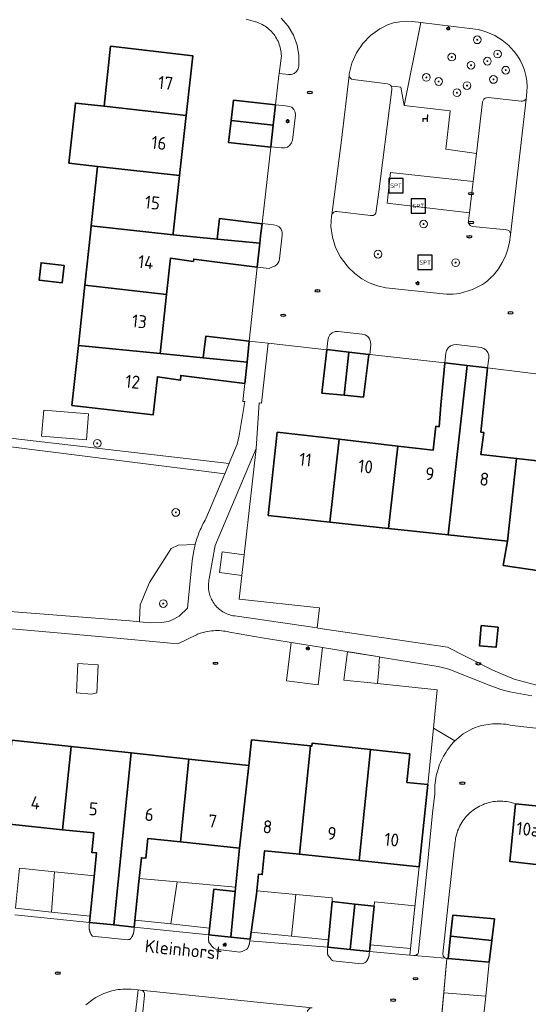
# Model space of a CAD drawing. Header units: metres. Extents: x 152610 to 160096, y 456114 to 462495.
# Tile 428 of 656: x 157366 to 157419, y 460548 to 460651. Entities that reach past the tile are written whole.
import ezdxf
from ezdxf.enums import TextEntityAlignment as Align

# ---------------------------------------------------------------- set-up
doc = ezdxf.new("R2010")
doc.units = ezdxf.units.M
doc.header["$LTSCALE"] = 0.5
doc.layers.get('0').update_dxf_attribs({"linetype": 'CONTINUOUS'})
for name, color, linetype, lineweight in [('B-PV-GR-BEPLANTING_CULTUUR_BODEMBEDEKKER-GV', 251, 'CONTINUOUS', 18), ('B-PV-GR-BEPLANTING_CULTUUR_BOSPLANTSOEN-GV', 251, 'CONTINUOUS', 18), ('B-PV-GR-BEPLANTING_CULTUUR_HEESTERS-GV', 251, 'CONTINUOUS', 18), ('B-PV-GR-BEPLANTING_CULTUUR_ROOS-GV', 251, 'CONTINUOUS', 18), ('B-PV-GR-BOOM-S', 251, 'CONTINUOUS', 25), ('B-PV-GR-HAAG-GV', 251, 'CONTINUOUS', 13), ('B-PV-IE-MEUBILAIR-S', 251, 'CONTINUOUS', 25), ('B-PV-IE-MEUBILAIR_WEGMEUBILAIR-S', 251, 'CONTINUOUS', 25), ('B-PV-OG-BEBOUWING-GV', 6, 'CONTINUOUS', 35), ('B-PV-OG-BEBOUWING-T18', 1, 'CONTINUOUS', 18), ('B-PV-OG-BEBOUWING_OVERBOUWING-GV', 251, 'CONTINUOUS', 18), ('B-PV-OG-BEBOUWING_SCHUUR-GV', 251, 'CONTINUOUS', 18), ('B-PV-OG-TERREIN_BEGROEID-GV', 251, 'CONTINUOUS', 18), ('B-PV-OG-TOPOGRAFIE-T18', 1, 'CONTINUOUS', 18), ('B-PV-VH-GESLOTENVERHARDING_KUNSTSTOF-GV', 251, 'CONTINUOUS', 18), ('B-PV-VH-ONVERHARD_ZAND-GV', 251, 'CONTINUOUS', 18), ('B-PV-VH-OPENVERHARDING_BETONSTRAATSTEEN-GV', 251, 'CONTINUOUS', 18), ('B-PV-VH-OPENVERHARDING_TEGEL-GV', 251, 'CONTINUOUS', 18)]:
    doc.layers.add(name, color=color, linetype=linetype, lineweight=lineweight)
doc.styles.add('NLCS-ISO', font='NLCS-ISO.ttf')
doc.styles.add('NLCS-ISO-M750-T18', font='NLCS-ISO.ttf', dxfattribs={"height": 1.35})

# ---------------------------------------------------------------- blocks, each defined once
blk = doc.blocks.new('SIE-MEUBILAIR_PAAL_LICHTMAST-SO')
for points in [[(-0.62, 0), (-1, 0)], [(-0.71, 0.71), (-0.44, 0.44)], [(0, 1), (0, 0.62)], [(0.44, 0.44), (0.71, 0.71)], [(1, 0), (0.62, 0)], [(-0.71, -0.71), (-0.44, -0.44)], [(0, -0.62), (0, -1)], [(0.44, -0.44), (0.71, -0.71)]]:
    blk.add_lwpolyline(points)
blk.add_circle((0, 0), 0.5)
blk = doc.blocks.new('SIE-MEUBILAIR_PUT_RIOOLPUT-SO')
blk.add_ellipse((0, 0), major_axis=(1.25, 0), ratio=0.54)
at = {"style": 'NLCS-ISO'}
blk.add_text('ri', height=0.75, dxfattribs=at).set_placement((-0.04, 0.07), align=Align.MIDDLE_CENTER)
blk = doc.blocks.new('SIE-WEG_SPEELTOESTEL-SO')
at = {"flags": 128}
blk.add_lwpolyline([(-3.75, -3.75), (3.75, -3.75), (3.75, 3.75), (-3.75, 3.75)], close=True, dxfattribs=at)
at = {"style": 'NLCS-ISO'}
blk.add_text('SPT', height=2.25, dxfattribs=at).set_placement((0, 0), align=Align.MIDDLE_CENTER)
blk = doc.blocks.new('SIE-WEG_ZITBANK-SO')
at = {"color": 0, "linetype": 'ByBlock', "lineweight": 18}
blk.add_lwpolyline([(-0.91, -1.63), (-0.91, -0.2), (1.09, -0.2), (1.09, -1.63), (1.29, -1.63), (1.29, -0.21), (1.54, 1.78), (1.33, 1.78), (1.11, 0), (-1.11, 0), (-1.11, -1.63)], close=True, dxfattribs=at)
blk = doc.blocks.new('SGR-BOOM_GBKN-SO')
at = {"linetype": 'ByBlock', "lineweight": 18}
h = blk.add_hatch(color=0, dxfattribs=at)
h.dxf.hatch_style = 1
edge = h.paths.add_edge_path()
edge.add_arc((0, 0), 0.25, 0, 360)
at = {"color": 0, "linetype": 'ByBlock', "lineweight": 18}
for radius in [2, 0.25]:
    blk.add_circle((0, 0), radius, dxfattribs=at)
at = {"color": 0, "linetype": 'ByBlock', "lineweight": 18, "style": 'NLCS-ISO'}
blk.add_attdef('SOORT', (2.5, 0), '', height=1.5, dxfattribs=at)

msp = doc.modelspace()

# ---------------------------------------------------------------- linework, layer by layer
at = {"layer": 'B-PV-GR-BEPLANTING_CULTUUR_BODEMBEDEKKER-GV', "flags": 128}
for points in [[(157393.312, 460641.704), (157392.275, 460641.791), (157392.037, 460639.681), (157391.781, 460637.417), (157392.898, 460637.31), (157393.211, 460637.313), (157393.509, 460637.409), (157393.765, 460637.59), (157393.956, 460637.839), (157394.063, 460638.133), (157394.35, 460640.72), (157394.32, 460641.036), (157394.194, 460641.327), (157393.982, 460641.564), (157393.73, 460641.622)], [(157392.065, 460629.321), (157390.882, 460629.449), (157390.877, 460629.402), (157390.767, 460628.429), (157390.653, 460627.416), (157390.37, 460624.906), (157391.601, 460624.779), (157391.901, 460624.892), (157392.194, 460625.006), (157392.44, 460625.203), (157392.614, 460625.466), (157392.7, 460625.769), (157392.984, 460628.245), (157392.968, 460628.561), (157392.851, 460628.855), (157392.646, 460629.095), (157392.374, 460629.256)], [(157401.313, 460617.94), (157398.801, 460618.226), (157398.483, 460618.203), (157398.188, 460618.08), (157397.947, 460617.871), (157397.784, 460617.598), (157397.714, 460617.286), (157397.614, 460616.322), (157399.916, 460616.063), (157401.986, 460615.831), (157402.089, 460615.813), (157402.187, 460616.835), (157402.172, 460617.145), (157402.063, 460617.437), (157401.87, 460617.681), (157401.612, 460617.854)], [(157413.67, 460616.552), (157411.109, 460616.851), (157410.794, 460616.83), (157410.5, 460616.714), (157410.254, 460616.515), (157410.081, 460616.251), (157409.997, 460615.946), (157409.896, 460614.946), (157412.217, 460614.684), (157414.351, 460614.444), (157414.471, 460615.422), (157414.492, 460615.731), (157414.39, 460616.02), (157414.207, 460616.268), (157413.96, 460616.45)], [(157373.209, 460555.296), (157376.915, 460554.907), (157376.977, 460554.92), (157377.083, 460554.952), (157377.122, 460554.965), (157377.154, 460554.982), (157377.172, 460555.002), (157377.19, 460555.022), (157377.207, 460555.042), (157377.223, 460555.063), (157377.24, 460555.084), (157377.256, 460555.105), (157377.271, 460555.126), (157377.287, 460555.148), (157377.302, 460555.17), (157377.316, 460555.192), (157377.33, 460555.214), (157377.344, 460555.237), (157377.357, 460555.26), (157377.37, 460555.283), (157377.383, 460555.306), (157377.395, 460555.33), (157377.406, 460555.354), (157377.418, 460555.378), (157377.428, 460555.402), (157377.439, 460555.426), (157377.449, 460555.451), (157377.458, 460555.475), (157377.467, 460555.5), (157377.476, 460555.525), (157377.484, 460555.551), (157377.492, 460555.576), (157377.499, 460555.601), (157377.506, 460555.627), (157377.513, 460555.652), (157377.519, 460555.678), (157377.525, 460555.704), (157377.53, 460555.73), (157377.534, 460555.756), (157377.538, 460555.782), (157377.542, 460555.809), (157377.545, 460555.835), (157377.548, 460555.861), (157377.551, 460555.888), (157377.553, 460555.914), (157377.554, 460555.941), (157377.555, 460555.967), (157377.58, 460556.228), (157375.435, 460556.451), (157372.926, 460556.712), (157372.892, 460556.439), (157372.889, 460556.413), (157372.886, 460556.387), (157372.884, 460556.361), (157372.882, 460556.334), (157372.88, 460556.308), (157372.879, 460556.282), (157372.879, 460556.255), (157372.879, 460556.229), (157372.879, 460556.203), (157372.88, 460556.177), (157372.881, 460556.15), (157372.883, 460556.124), (157372.885, 460556.098), (157372.888, 460556.072), (157372.891, 460556.045), (157372.894, 460556.019), (157372.898, 460555.993), (157372.903, 460555.967), (157372.908, 460555.942), (157372.913, 460555.916), (157372.919, 460555.89), (157372.925, 460555.865), (157372.932, 460555.839), (157372.939, 460555.814), (157372.947, 460555.789), (157372.955, 460555.764), (157372.964, 460555.739), (157372.972, 460555.714), (157372.982, 460555.689), (157372.992, 460555.665), (157373.002, 460555.641), (157373.012, 460555.617), (157373.023, 460555.593), (157373.035, 460555.569), (157373.047, 460555.545), (157373.059, 460555.522), (157373.072, 460555.499), (157373.085, 460555.476), (157373.098, 460555.454), (157373.112, 460555.431), (157373.126, 460555.409), (157373.141, 460555.387), (157373.156, 460555.366), (157373.171, 460555.345), (157373.187, 460555.323)], [(157385.347, 460554.639), (157385.443, 460554.519), (157385.668, 460554.213), (157385.855, 460554.028), (157386.075, 460553.92), (157388.57, 460553.625), (157388.677, 460553.641), (157388.808, 460553.681), (157389.099, 460553.824), (157389.292, 460553.917), (157389.307, 460553.938), (157389.323, 460553.959), (157389.337, 460553.981), (157389.352, 460554.003), (157389.366, 460554.025), (157389.38, 460554.047), (157389.393, 460554.069), (157389.406, 460554.092), (157389.419, 460554.115), (157389.431, 460554.139), (157389.442, 460554.162), (157389.454, 460554.186), (157389.465, 460554.209), (157389.475, 460554.233), (157389.485, 460554.258), (157389.495, 460554.282), (157389.504, 460554.306), (157389.513, 460554.331), (157389.521, 460554.356), (157389.529, 460554.381), (157389.536, 460554.406), (157389.543, 460554.431), (157389.55, 460554.457), (157389.556, 460554.482), (157389.562, 460554.508), (157389.567, 460554.534), (157389.572, 460554.559), (157389.576, 460554.585), (157389.58, 460554.611), (157389.604, 460554.793), (157389.629, 460554.975), (157387.637, 460555.183), (157385.341, 460555.422), (157385.316, 460555.132), (157385.314, 460555.106), (157385.312, 460555.08), (157385.31, 460555.054), (157385.309, 460555.028), (157385.308, 460555.002), (157385.308, 460554.975), (157385.308, 460554.949), (157385.309, 460554.923), (157385.31, 460554.897), (157385.312, 460554.871), (157385.314, 460554.845), (157385.316, 460554.819), (157385.319, 460554.793), (157385.323, 460554.767), (157385.327, 460554.741), (157385.331, 460554.716), (157385.336, 460554.69), (157385.341, 460554.664)], [(157397.746, 460553.266), (157397.952, 460553.012), (157398.108, 460552.832), (157398.208, 460552.742), (157398.296, 460552.711), (157401.239, 460552.392), (157401.391, 460552.436), (157401.619, 460552.551), (157401.741, 460552.66), (157401.757, 460552.681), (157401.772, 460552.702), (157401.787, 460552.723), (157401.801, 460552.745), (157401.816, 460552.767), (157401.829, 460552.789), (157401.843, 460552.811), (157401.856, 460552.834), (157401.869, 460552.856), (157401.881, 460552.879), (157401.893, 460552.902), (157401.904, 460552.926), (157401.915, 460552.949), (157401.926, 460552.973), (157401.936, 460552.997), (157401.946, 460553.021), (157401.955, 460553.045), (157401.964, 460553.07), (157401.972, 460553.094), (157401.981, 460553.119), (157401.988, 460553.144), (157401.995, 460553.169), (157402.002, 460553.194), (157402.008, 460553.219), (157402.014, 460553.244), (157402.02, 460553.27), (157402.025, 460553.295), (157402.029, 460553.321), (157402.033, 460553.347), (157402.037, 460553.372), (157402.04, 460553.398), (157402.043, 460553.424), (157402.069, 460553.683), (157400.055, 460553.892), (157397.716, 460554.136), (157397.698, 460553.933), (157397.694, 460553.907), (157397.691, 460553.882), (157397.688, 460553.856), (157397.685, 460553.83), (157397.683, 460553.804), (157397.682, 460553.778), (157397.681, 460553.752), (157397.68, 460553.726), (157397.68, 460553.7), (157397.681, 460553.648), (157397.682, 460553.622), (157397.684, 460553.597), (157397.686, 460553.571), (157397.688, 460553.545), (157397.691, 460553.519), (157397.695, 460553.493), (157397.699, 460553.468), (157397.703, 460553.442), (157397.708, 460553.416), (157397.713, 460553.391), (157397.719, 460553.366), (157397.725, 460553.341), (157397.731, 460553.315), (157397.738, 460553.29)]]:
    msp.add_lwpolyline(points, close=True, dxfattribs=at)
at = {"layer": 'B-PV-GR-BEPLANTING_CULTUUR_BOSPLANTSOEN-GV', "flags": 128}
for points in [[(157360.989, 460609.642), (157350.436, 460610.872), (157349.864, 460609.506), (157349.276, 460608.146), (157387.001, 460603.412), (157387.444, 460604.467), (157360.753, 460607.555)], [(157388.481, 460590.347), (157390.265, 460606.026), (157385.993, 460595.947), (157385.382, 460592.474), (157385.348, 460592.319), (157385.323, 460592.162), (157385.305, 460592.004), (157385.295, 460591.845), (157385.294, 460591.686), (157385.3, 460591.528), (157385.314, 460591.369), (157385.337, 460591.212), (157385.367, 460591.056), (157385.405, 460590.902), (157385.45, 460590.749), (157385.503, 460590.6), (157385.564, 460590.453), (157385.632, 460590.309), (157385.707, 460590.169), (157385.789, 460590.033), (157385.878, 460589.902), (157385.973, 460589.774), (157386.075, 460589.652), (157386.183, 460589.535), (157386.296, 460589.424), (157386.415, 460589.319), (157386.539, 460589.219), (157386.668, 460589.126), (157386.801, 460589.04), (157386.939, 460588.96), (157387.08, 460588.888), (157387.225, 460588.823), (157387.373, 460588.764), (157387.524, 460588.714), (157387.677, 460588.671), (157387.832, 460588.636), (157387.988, 460588.609), (157388.031, 460588.603), (157396.607, 460587.354), (157396.862, 460589.441)], [(157383.913, 460596.037), (157382.149, 460595.985), (157381.433, 460595.619), (157379.164, 460592.093), (157378.192, 460589.756), (157378.126, 460588.162), (157378.119, 460588.002), (157379.235, 460587.897), (157380.416, 460587.918), (157381.126, 460588.016), (157381.711, 460588.261), (157382.251, 460588.593), (157383.123, 460589.421), (157383.612, 460594.338), (157383.728, 460595.194)]]:
    msp.add_lwpolyline(points, close=True, dxfattribs=at)
msp.add_lwpolyline([(157418.942, 460580.299), (157416.684, 460580.714), (157415.731, 460580.952), (157414.514, 460581.391), (157410.306, 460583.065), (157409.193, 460583.339), (157403.167, 460584.33), (157403.118, 460584.338), (157403.019, 460583.378), (157403.076, 460583.372), (157402.885, 460581.582), (157409.107, 460580.917), (157408.715, 460576.927), (157410.933, 460575.603), (157411.823, 460576.334), (157412.832, 460576.889), (157412.863, 460576.902), (157413.076, 460576.985), (157413.292, 460577.061), (157413.511, 460577.129), (157413.732, 460577.19), (157413.955, 460577.243), (157414.18, 460577.288), (157414.406, 460577.325), (157414.633, 460577.354), (157414.862, 460577.375), (157415.09, 460577.389), (157415.319, 460577.394), (157415.549, 460577.391), (157415.778, 460577.381), (157416.006, 460577.362), (157416.234, 460577.335), (157416.46, 460577.301), (157416.685, 460577.258), (157416.909, 460577.208), (157428.841, 460575.862)], dxfattribs=at)
at = {"layer": 'B-PV-GR-BEPLANTING_CULTUUR_HEESTERS-GV', "flags": 128}
msp.add_lwpolyline([(157410.933, 460575.603), (157408.715, 460576.927), (157408.139, 460571.052), (157407.228, 460562.513), (157406.747, 460558.004), (157406.244, 460553.298), (157406.69, 460553.257), (157406.837, 460553.274), (157406.97, 460553.337), (157407.077, 460553.439), (157407.145, 460553.57), (157407.167, 460553.716), (157408.057, 460562.398), (157408.62, 460568.068), (157408.853, 460570.112), (157408.849, 460570.246), (157408.848, 460570.492), (157408.856, 460570.737), (157408.871, 460570.983), (157408.894, 460571.227), (157408.925, 460571.471), (157408.964, 460571.713), (157409.011, 460571.955), (157409.065, 460572.194), (157409.128, 460572.432), (157409.198, 460572.667), (157409.276, 460572.9), (157409.361, 460573.131), (157409.454, 460573.358), (157409.554, 460573.582), (157409.661, 460573.804), (157409.776, 460574.021), (157409.898, 460574.234), (157410.026, 460574.444), (157410.161, 460574.649), (157410.303, 460574.85), (157410.451, 460575.046), (157410.606, 460575.237), (157410.766, 460575.422)], close=True, dxfattribs=at)
at = {"layer": 'B-PV-GR-BEPLANTING_CULTUUR_ROOS-GV', "flags": 128}
msp.add_lwpolyline([(157406.542, 460650.459), (157405.879, 460650.496), (157405.216, 460650.45), (157404.564, 460650.322), (157403.933, 460650.115), (157403.333, 460649.831), (157403.127, 460649.72), (157402.176, 460649.034), (157401.359, 460648.193), (157400.702, 460647.222), (157400.226, 460646.15), (157399.943, 460645.012), (157399.936, 460644.852), (157399.981, 460644.699), (157400.073, 460644.568), (157400.203, 460644.474), (157400.356, 460644.427), (157403.937, 460643.973), (157404.095, 460643.929), (157404.23, 460643.838), (157404.305, 460643.74), (157404.793, 460643.716), (157405.33, 460643.645), (157405.654, 460641.716), (157407.392, 460650.359)], close=True, dxfattribs=at)
at = {"layer": 'B-PV-GR-HAAG-GV', "flags": 128}
msp.add_lwpolyline([(157378.289, 460545.781), (157378.638, 460549.117), (157378.639, 460549.271), (157378.59, 460549.418), (157378.498, 460549.542), (157378.372, 460549.63), (157378.224, 460549.674), (157377.972, 460549.696), (157377.36, 460544.247)], dxfattribs=at)
at = {"layer": 'B-PV-OG-BEBOUWING-GV', "flags": 128}
for points in [[(157383.666, 460646.915), (157375.108, 460647.909), (157374.434, 460641.647), (157382.982, 460640.693)], [(157374.434, 460641.647), (157371.453, 460641.98), (157370.781, 460635.738), (157373.762, 460635.399), (157382.293, 460634.43), (157382.982, 460640.693)], [(157392.275, 460641.791), (157387.894, 460642.284), (157387.647, 460640.171), (157392.037, 460639.681)], [(157392.037, 460639.681), (157387.647, 460640.171), (157387.38, 460637.883), (157391.778, 460637.39), (157391.781, 460637.417)], [(157382.293, 460634.43), (157373.762, 460635.399), (157373.098, 460629.217), (157381.615, 460628.264), (157381.633, 460628.429)], [(157381.615, 460628.264), (157373.098, 460629.217), (157373.013, 460628.429), (157372.431, 460623.016), (157380.932, 460622.057), (157381.35, 460625.855), (157383.733, 460625.502), (157383.767, 460625.752), (157385.929, 460625.475), (157390.37, 460624.906), (157390.653, 460627.416), (157386.205, 460627.834)], [(157390.877, 460629.402), (157386.457, 460629.987), (157386.275, 460628.429), (157386.205, 460627.834), (157390.653, 460627.416), (157390.767, 460628.429)], [(157370.284, 460625.097), (157367.875, 460625.369), (157367.679, 460623.552), (157370.089, 460623.28)], [(157380.932, 460622.057), (157372.431, 460623.016), (157371.759, 460616.771), (157380.256, 460615.922)], [(157380.256, 460615.922), (157371.759, 460616.771), (157371.086, 460610.519), (157379.556, 460609.549), (157379.991, 460613.498), (157382.372, 460613.141), (157382.415, 460613.641), (157389.078, 460612.792), (157389.313, 460615.014), (157384.759, 460615.471)], [(157389.545, 460617.21), (157385.024, 460617.722), (157384.759, 460615.471), (157389.313, 460615.014)], [(157399.916, 460616.063), (157397.614, 460616.322), (157397.611, 460616.297), (157397.102, 460611.807), (157399.411, 460611.587)], [(157401.986, 460615.831), (157399.916, 460616.063), (157399.411, 460611.587), (157401.449, 460611.393)], [(157412.217, 460614.684), (157409.896, 460614.946), (157409.498, 460610.533), (157409.297, 460608.3), (157408.971, 460608.346), (157408.704, 460605.866), (157404.994, 460606.292), (157404.055, 460597.721), (157410.257, 460597.051)], [(157414.351, 460614.444), (157412.217, 460614.684), (157410.257, 460597.051), (157416.418, 460596.385), (157417.363, 460604.996), (157413.664, 460605.397), (157413.971, 460607.69), (157413.658, 460607.723), (157413.899, 460610.063)], [(157398.892, 460606.992), (157392.465, 460607.729), (157391.518, 460599.075), (157397.921, 460598.383)], [(157404.994, 460606.292), (157398.892, 460606.992), (157397.921, 460598.383), (157404.055, 460597.721)], [(157422.352, 460592.926), (157422.665, 460595.711), (157423.629, 460604.316), (157417.363, 460604.996), (157416.418, 460596.385), (157415.985, 460593.866)], [(157415.436, 460587.434), (157413.694, 460587.597), (157413.498, 460585.506), (157415.203, 460585.347), (157415.24, 460585.343)], [(157370.992, 460575.021), (157364.848, 460575.677), (157363.981, 460566.992), (157370.094, 460566.359)], [(157377.26, 460574.351), (157370.992, 460575.021), (157370.094, 460566.359), (157373.374, 460566.019), (157373.164, 460563.988), (157373.661, 460563.938), (157373.408, 460561.451), (157372.926, 460556.712), (157375.435, 460556.451)], [(157395.909, 460575.074), (157389.789, 460575.727), (157389.508, 460573.042), (157388.542, 460564.448), (157388.073, 460559.915), (157387.637, 460555.183), (157389.629, 460554.975), (157390.29, 460559.665), (157390.504, 460561.733), (157390.892, 460561.693), (157391.145, 460564.13), (157391.15, 460564.178), (157394.774, 460563.803)], [(157402.152, 460574.708), (157396.087, 460575.356), (157396.055, 460575.058), (157395.909, 460575.074), (157394.774, 460563.803), (157401.002, 460563.158), (157402.182, 460574.705)], [(157383.239, 460573.712), (157377.26, 460574.351), (157375.435, 460556.451), (157377.58, 460556.228), (157378.062, 460560.955), (157378.315, 460563.442), (157378.776, 460563.397), (157378.987, 460565.438), (157382.397, 460565.085)], [(157406.27, 460574.268), (157402.182, 460574.705), (157401.002, 460563.158), (157407.228, 460562.513), (157408.139, 460571.052), (157405.951, 460571.285)], [(157389.508, 460573.042), (157383.239, 460573.712), (157382.397, 460565.085), (157388.542, 460564.448)], [(157420.385, 460568.73), (157417.273, 460569.053), (157416.672, 460563.04), (157419.723, 460562.713)], [(157388.073, 460559.915), (157385.855, 460560.165), (157385.341, 460555.422), (157387.637, 460555.183)], [(157400.538, 460558.622), (157398.169, 460558.886), (157397.716, 460554.136), (157400.055, 460553.892)], [(157402.554, 460558.397), (157400.538, 460558.622), (157400.055, 460553.892), (157402.069, 460553.683)], [(157415.069, 460557.096), (157410.724, 460557.454), (157410.494, 460555.296), (157414.8, 460554.847)], [(157414.8, 460554.847), (157410.494, 460555.296), (157410.244, 460552.944), (157414.529, 460552.588)]]:
    msp.add_lwpolyline(points, close=True, dxfattribs=at)
at = {"layer": 'B-PV-OG-BEBOUWING_OVERBOUWING-GV', "flags": 128}
for points in [[(157403.118, 460584.338), (157399.761, 460584.89), (157399.402, 460581.941), (157402.885, 460581.582), (157403.076, 460583.372), (157403.019, 460583.378)], [(157373.829, 460583.535), (157371.701, 460583.642), (157371.564, 460580.623), (157373.125, 460580.475), (157373.68, 460580.618)], [(157368.951, 460557.786), (157369.285, 460561.988), (157365.635, 460562.36), (157365.218, 460558.181)], [(157373.42, 460561.568), (157369.285, 460561.988), (157368.951, 460557.786), (157372.992, 460557.359), (157373.408, 460561.451)], [(157381.375, 460556.557), (157382.031, 460560.93), (157378.096, 460561.29), (157378.062, 460560.955), (157377.654, 460556.954)], [(157388.12, 460560.373), (157382.031, 460560.93), (157381.375, 460556.557), (157385.417, 460556.125), (157385.855, 460560.165), (157388.073, 460559.915)], [(157393.94, 460555.268), (157394.399, 460559.616), (157390.324, 460559.995), (157390.29, 460559.665), (157389.729, 460555.681)], [(157398.177, 460559.265), (157394.399, 460559.616), (157393.94, 460555.268), (157397.788, 460554.891), (157398.169, 460558.886)], [(157406.792, 460558.426), (157402.597, 460558.867), (157402.554, 460558.397), (157402.141, 460554.384), (157406.32, 460554.013), (157406.747, 460558.004)], [(157409.79, 460549.378), (157414.152, 460549.045), (157414.529, 460552.588), (157410.244, 460552.944), (157410.107, 460552.968)], [(157414.152, 460549.045), (157409.79, 460549.378), (157409.421, 460545.194), (157413.691, 460544.704)]]:
    msp.add_lwpolyline(points, close=True, dxfattribs=at)
at = {"layer": 'B-PV-OG-BEBOUWING_SCHUUR-GV', "flags": 128}
for points in [[(157372.825, 460609.645), (157368.151, 460610.026), (157367.93, 460607.311), (157372.604, 460606.93)], [(157389.006, 460594.961), (157386.734, 460595.272), (157386.441, 460593.127), (157388.761, 460592.81)], [(157396.952, 460585.352), (157393.908, 460585.852), (157393.437, 460581.855), (157396.701, 460581.428), (157397.163, 460585.317)]]:
    msp.add_lwpolyline(points, close=True, dxfattribs=at)
at = {"layer": 'B-PV-OG-TERREIN_BEGROEID-GV', "flags": 128}
for points in [[(157412.496, 460649.761), (157407.392, 460650.359), (157405.654, 460641.716), (157410.461, 460641.18), (157410.459, 460641.159), (157410.015, 460637.174), (157413.192, 460636.749), (157413.826, 460642.114), (157413.883, 460642.262), (157413.977, 460642.388), (157414.103, 460642.484), (157414.25, 460642.542), (157414.407, 460642.557), (157417.838, 460642.186), (157417.989, 460642.173), (157418.135, 460642.215), (157418.356, 460642.385), (157418.444, 460643.151), (157418.467, 460643.723), (157418.433, 460644.295), (157418.343, 460644.86), (157418.197, 460645.414), (157417.994, 460645.936), (157417.744, 460646.437), (157417.449, 460646.913), (157417.11, 460647.36), (157416.732, 460647.773), (157416.579, 460647.959), (157415.873, 460648.53), (157415.097, 460649.004), (157414.266, 460649.371), (157413.394, 460649.625)], [(157404.793, 460643.716), (157404.305, 460643.74), (157404.329, 460643.709), (157404.382, 460643.555), (157404.383, 460643.392), (157402.953, 460632.241), (157402.719, 460630.522), (157402.641, 460630.422), (157402.541, 460630.345), (157402.425, 460630.295), (157402.3, 460630.275), (157402.175, 460630.287), (157398.671, 460630.708), (157398.513, 460630.698), (157398.365, 460630.641), (157398.241, 460630.543), (157398.151, 460630.411), (157398.128, 460630.336), (157398.105, 460630.26), (157398.053, 460629.138), (157398.197, 460628.024), (157398.532, 460626.952), (157399.048, 460625.955), (157399.729, 460625.062), (157399.892, 460624.879), (157400.528, 460624.241), (157401.249, 460623.7), (157402.039, 460623.267), (157402.883, 460622.95), (157403.763, 460622.757), (157409.736, 460622.125), (157410.076, 460622.099), (157410.418, 460622.09), (157410.759, 460622.098), (157411.1, 460622.123), (157411.439, 460622.165), (157412.787, 460622.568), (157413.83, 460623.103), (157414.031, 460623.238), (157414.358, 460623.5), (157414.668, 460623.783), (157414.959, 460624.084), (157415.23, 460624.404), (157415.481, 460624.74), (157415.879, 460625.382), (157416.207, 460626.062), (157416.462, 460626.772), (157416.641, 460627.506), (157416.742, 460628.255), (157416.735, 460628.409), (157416.681, 460628.553), (157416.584, 460628.674), (157416.454, 460628.758), (157416.304, 460628.797), (157412.8, 460629.14), (157412.663, 460629.181), (157412.543, 460629.259), (157412.45, 460629.368), (157412.393, 460629.499), (157412.376, 460629.642), (157412.368, 460629.728), (157412.418, 460630.273), (157412.452, 460630.554), (157403.912, 460631.578), (157404.255, 460634.756), (157412.847, 460633.831), (157413.192, 460636.749), (157410.015, 460637.174), (157410.459, 460641.159), (157410.461, 460641.18), (157405.654, 460641.716), (157405.33, 460643.645)]]:
    msp.add_lwpolyline(points, close=True, dxfattribs=at)
for points in [[(157364.62, 460589.075), (157377.099, 460588.097), (157378.119, 460588.002), (157378.126, 460588.162), (157378.192, 460589.756), (157379.164, 460592.093), (157381.433, 460595.619), (157382.149, 460595.985), (157383.913, 460596.037), (157383.961, 460596.213), (157384.012, 460596.388), (157384.065, 460596.562), (157384.122, 460596.736), (157384.182, 460596.908), (157384.245, 460597.079), (157384.31, 460597.249), (157384.379, 460597.418), (157384.451, 460597.586), (157384.525, 460597.752), (157384.602, 460597.917), (157384.682, 460598.081), (157384.765, 460598.244), (157384.851, 460598.405), (157384.939, 460598.564), (157385.03, 460598.722), (157387.001, 460603.412), (157349.276, 460608.146)], [(157377.36, 460544.247), (157377.972, 460549.696), (157377.493, 460549.737), (157377.268, 460549.758), (157377.043, 460549.771), (157376.817, 460549.775), (157376.591, 460549.772), (157376.365, 460549.761), (157376.14, 460549.742), (157375.916, 460549.715), (157375.693, 460549.68), (157375.471, 460549.637), (157375.251, 460549.586), (157375.033, 460549.527), (157374.817, 460549.461), (157374.604, 460549.387), (157374.393, 460549.306), (157374.185, 460549.217), (157373.981, 460549.121), (157373.78, 460549.018), (157373.583, 460548.908), (157373.411, 460548.804), (157372.547, 460548.144)]]:
    msp.add_lwpolyline(points, dxfattribs=at)
at = {"layer": 'B-PV-VH-GESLOTENVERHARDING_KUNSTSTOF-GV', "flags": 128}
msp.add_lwpolyline([(157412.847, 460633.831), (157404.255, 460634.756), (157403.912, 460631.578), (157412.452, 460630.554), (157412.814, 460633.549)], close=True, dxfattribs=at)
at = {"layer": 'B-PV-VH-ONVERHARD_ZAND-GV', "flags": 128}
msp.add_lwpolyline([(157378.289, 460545.781), (157378.638, 460549.117), (157378.639, 460549.271), (157378.59, 460549.418), (157378.498, 460549.542), (157378.372, 460549.63), (157378.224, 460549.674), (157377.972, 460549.696), (157377.36, 460544.247)], dxfattribs=at)
at = {"layer": 'B-PV-VH-OPENVERHARDING_BETONSTRAATSTEEN-GV', "flags": 128}
for points in [[(157392.883, 460650.822), (157393.596, 460649.99), (157394.151, 460649.044), (157394.528, 460648.015), (157394.716, 460646.936), (157394.709, 460645.84), (157394.636, 460645.538), (157394.471, 460645.276), (157394.232, 460645.079), (157393.942, 460644.969), (157393.633, 460644.955), (157392.647, 460645.05), (157392.623, 460644.863), (157392.275, 460641.791), (157393.312, 460641.704), (157393.73, 460641.622), (157393.982, 460641.564), (157394.194, 460641.327), (157394.32, 460641.036), (157394.35, 460640.72), (157394.063, 460638.133), (157393.956, 460637.839), (157393.765, 460637.59), (157393.509, 460637.409), (157393.211, 460637.313), (157392.898, 460637.31), (157391.781, 460637.417), (157391.778, 460637.39), (157390.882, 460629.449), (157392.065, 460629.321), (157392.374, 460629.256), (157392.646, 460629.095), (157392.851, 460628.855), (157392.968, 460628.561), (157392.984, 460628.245), (157392.7, 460625.769), (157392.614, 460625.466), (157392.44, 460625.203), (157392.194, 460625.006), (157391.901, 460624.892), (157391.601, 460624.779), (157390.37, 460624.906), (157389.545, 460617.21), (157391.516, 460617.007), (157397.611, 460616.297), (157397.614, 460616.322), (157397.714, 460617.286), (157397.784, 460617.598), (157397.947, 460617.871), (157398.188, 460618.08), (157398.483, 460618.203), (157398.801, 460618.226), (157401.313, 460617.94), (157401.612, 460617.854), (157401.87, 460617.681), (157402.063, 460617.437), (157402.172, 460617.145), (157402.187, 460616.835), (157402.089, 460615.813), (157409.896, 460614.946), (157409.997, 460615.946), (157410.081, 460616.251), (157410.254, 460616.515), (157410.5, 460616.714), (157410.794, 460616.83), (157411.109, 460616.851), (157413.67, 460616.552), (157413.96, 460616.45), (157414.207, 460616.268), (157414.39, 460616.02), (157414.492, 460615.731), (157414.471, 460615.422), (157414.351, 460614.444), (157422.197, 460613.464)], [(157428.841, 460575.862), (157416.909, 460577.208), (157416.685, 460577.258), (157416.46, 460577.301), (157416.234, 460577.335), (157416.006, 460577.362), (157415.778, 460577.381), (157415.549, 460577.391), (157415.319, 460577.394), (157415.09, 460577.389), (157414.862, 460577.375), (157414.633, 460577.354), (157414.406, 460577.325), (157414.18, 460577.288), (157413.955, 460577.243), (157413.732, 460577.19), (157413.511, 460577.129), (157413.292, 460577.061), (157413.076, 460576.985), (157412.863, 460576.902), (157412.832, 460576.889), (157411.823, 460576.334), (157410.933, 460575.603), (157410.766, 460575.422), (157410.606, 460575.237), (157410.451, 460575.046), (157410.303, 460574.85), (157410.161, 460574.649), (157410.026, 460574.444), (157409.898, 460574.234), (157409.776, 460574.021), (157409.661, 460573.804), (157409.554, 460573.582), (157409.454, 460573.358), (157409.361, 460573.131), (157409.276, 460572.9), (157409.198, 460572.667), (157409.128, 460572.432), (157409.065, 460572.194), (157409.011, 460571.955), (157408.964, 460571.713), (157408.925, 460571.471), (157408.894, 460571.227), (157408.871, 460570.983), (157408.856, 460570.737), (157408.848, 460570.492), (157408.849, 460570.246), (157408.853, 460570.112), (157408.62, 460568.068), (157408.057, 460562.398), (157407.167, 460553.716), (157407.145, 460553.57), (157407.077, 460553.439), (157406.97, 460553.337), (157406.837, 460553.274), (157406.69, 460553.257), (157409.927, 460552.999), (157409.729, 460553.183), (157409.693, 460553.438), (157410.329, 460559.318), (157410.88, 460564.351), (157410.946, 460564.689), (157410.946, 460564.715), (157410.955, 460564.909), (157410.972, 460565.103), (157410.996, 460565.296), (157411.029, 460565.488), (157411.069, 460565.678), (157411.117, 460565.867), (157411.173, 460566.053), (157411.236, 460566.237), (157411.307, 460566.418), (157411.385, 460566.596), (157411.471, 460566.771), (157411.564, 460566.942), (157411.663, 460567.109), (157411.77, 460567.271), (157411.883, 460567.43), (157412.002, 460567.583), (157412.128, 460567.732), (157412.26, 460567.875), (157412.397, 460568.012), (157412.54, 460568.144), (157412.688, 460568.27), (157412.841, 460568.39), (157412.999, 460568.503), (157413.162, 460568.61), (157413.329, 460568.71), (157413.5, 460568.803), (157413.674, 460568.889), (157413.852, 460568.967), (157414.033, 460569.038), (157414.217, 460569.102), (157414.403, 460569.158), (157414.592, 460569.207), (157414.782, 460569.247), (157414.974, 460569.28), (157415.166, 460569.305), (157415.36, 460569.322), (157415.554, 460569.331), (157415.749, 460569.332), (157415.943, 460569.325), (157416.137, 460569.31), (157416.33, 460569.287), (157416.523, 460569.256), (157416.713, 460569.217), (157416.902, 460569.17), (157417.089, 460569.116), (157417.273, 460569.053), (157420.385, 460568.73)], [(157409.46, 460545.637), (157410.107, 460552.968), (157409.927, 460552.999), (157406.69, 460553.257), (157406.244, 460553.298), (157402.069, 460553.683), (157402.043, 460553.424), (157402.04, 460553.398), (157402.037, 460553.372), (157402.033, 460553.347), (157402.029, 460553.321), (157402.025, 460553.295), (157402.02, 460553.27), (157402.014, 460553.244), (157402.008, 460553.219), (157402.002, 460553.194), (157401.995, 460553.169), (157401.988, 460553.144), (157401.981, 460553.119), (157401.972, 460553.094), (157401.964, 460553.07), (157401.955, 460553.045), (157401.946, 460553.021), (157401.936, 460552.997), (157401.926, 460552.973), (157401.915, 460552.949), (157401.904, 460552.926), (157401.893, 460552.902), (157401.881, 460552.879), (157401.869, 460552.856), (157401.856, 460552.834), (157401.843, 460552.811), (157401.829, 460552.789), (157401.816, 460552.767), (157401.801, 460552.745), (157401.787, 460552.723), (157401.772, 460552.702), (157401.757, 460552.681), (157401.741, 460552.66), (157401.619, 460552.551), (157401.391, 460552.436), (157401.239, 460552.392), (157398.296, 460552.711), (157398.208, 460552.742), (157398.108, 460552.832), (157397.952, 460553.012), (157397.746, 460553.266), (157397.738, 460553.29), (157397.731, 460553.315), (157397.725, 460553.341), (157397.719, 460553.366), (157397.713, 460553.391), (157397.708, 460553.416), (157397.703, 460553.442), (157397.699, 460553.468), (157397.695, 460553.493), (157397.691, 460553.519), (157397.688, 460553.545), (157397.686, 460553.571), (157397.684, 460553.597), (157397.682, 460553.622), (157397.681, 460553.648), (157397.68, 460553.7), (157397.68, 460553.726), (157397.681, 460553.752), (157397.682, 460553.778), (157397.683, 460553.804), (157397.685, 460553.83), (157397.688, 460553.856), (157397.691, 460553.882), (157397.694, 460553.907), (157397.698, 460553.933), (157397.716, 460554.136), (157389.604, 460554.793), (157389.58, 460554.611), (157389.576, 460554.585), (157389.572, 460554.559), (157389.567, 460554.534), (157389.562, 460554.508), (157389.556, 460554.482), (157389.55, 460554.457), (157389.543, 460554.431), (157389.536, 460554.406), (157389.529, 460554.381), (157389.521, 460554.356), (157389.513, 460554.331), (157389.504, 460554.306), (157389.495, 460554.282), (157389.485, 460554.258), (157389.475, 460554.233), (157389.465, 460554.209), (157389.454, 460554.186), (157389.442, 460554.162), (157389.431, 460554.139), (157389.419, 460554.115), (157389.406, 460554.092), (157389.393, 460554.069), (157389.38, 460554.047), (157389.366, 460554.025), (157389.352, 460554.003), (157389.337, 460553.981), (157389.323, 460553.959), (157389.307, 460553.938), (157389.292, 460553.917), (157389.099, 460553.824), (157388.808, 460553.681), (157388.677, 460553.641), (157388.57, 460553.625), (157386.075, 460553.92), (157385.855, 460554.028), (157385.668, 460554.213), (157385.443, 460554.519), (157385.347, 460554.639), (157385.341, 460554.664), (157385.336, 460554.69), (157385.331, 460554.716), (157385.327, 460554.741), (157385.323, 460554.767), (157385.319, 460554.793), (157385.316, 460554.819), (157385.314, 460554.845), (157385.312, 460554.871), (157385.31, 460554.897), (157385.309, 460554.923), (157385.308, 460554.949), (157385.308, 460554.975), (157385.308, 460555.002), (157385.309, 460555.028), (157385.31, 460555.054), (157385.312, 460555.08), (157385.314, 460555.106), (157385.316, 460555.132), (157385.341, 460555.422), (157377.58, 460556.228), (157377.555, 460555.967), (157377.554, 460555.941), (157377.553, 460555.914), (157377.551, 460555.888), (157377.548, 460555.861), (157377.545, 460555.835), (157377.542, 460555.809), (157377.538, 460555.782), (157377.534, 460555.756), (157377.53, 460555.73), (157377.525, 460555.704), (157377.519, 460555.678), (157377.513, 460555.652), (157377.506, 460555.627), (157377.499, 460555.601), (157377.492, 460555.576), (157377.484, 460555.551), (157377.476, 460555.525), (157377.467, 460555.5), (157377.458, 460555.475), (157377.449, 460555.451), (157377.439, 460555.426), (157377.428, 460555.402), (157377.418, 460555.378), (157377.406, 460555.354), (157377.395, 460555.33), (157377.383, 460555.306), (157377.37, 460555.283), (157377.357, 460555.26), (157377.344, 460555.237), (157377.33, 460555.214), (157377.316, 460555.192), (157377.302, 460555.17), (157377.287, 460555.148), (157377.271, 460555.126), (157377.256, 460555.105), (157377.24, 460555.084), (157377.223, 460555.063), (157377.207, 460555.042), (157377.19, 460555.022), (157377.172, 460555.002), (157377.154, 460554.982), (157377.122, 460554.965), (157377.083, 460554.952), (157376.977, 460554.92), (157376.915, 460554.907), (157373.209, 460555.296), (157373.187, 460555.323), (157373.171, 460555.345), (157373.156, 460555.366), (157373.141, 460555.387), (157373.126, 460555.409), (157373.112, 460555.431), (157373.098, 460555.454), (157373.085, 460555.476), (157373.072, 460555.499), (157373.059, 460555.522), (157373.047, 460555.545), (157373.035, 460555.569), (157373.023, 460555.593), (157373.012, 460555.617), (157373.002, 460555.641), (157372.992, 460555.665), (157372.982, 460555.689), (157372.972, 460555.714), (157372.964, 460555.739), (157372.955, 460555.764), (157372.947, 460555.789), (157372.939, 460555.814), (157372.932, 460555.839), (157372.925, 460555.865), (157372.919, 460555.89), (157372.913, 460555.916), (157372.908, 460555.942), (157372.903, 460555.967), (157372.898, 460555.993), (157372.894, 460556.019), (157372.891, 460556.045), (157372.888, 460556.072), (157372.885, 460556.098), (157372.883, 460556.124), (157372.881, 460556.15), (157372.88, 460556.177), (157372.879, 460556.203), (157372.879, 460556.229), (157372.879, 460556.255), (157372.879, 460556.282), (157372.88, 460556.308), (157372.882, 460556.334), (157372.884, 460556.361), (157372.886, 460556.387), (157372.889, 460556.413), (157372.892, 460556.439), (157372.926, 460556.712), (157365.152, 460557.519)], [(157372.547, 460548.144), (157373.411, 460548.804), (157373.583, 460548.908), (157373.78, 460549.018), (157373.981, 460549.121), (157374.185, 460549.217), (157374.393, 460549.306), (157374.604, 460549.387), (157374.817, 460549.461), (157375.033, 460549.527), (157375.251, 460549.586), (157375.471, 460549.637), (157375.693, 460549.68), (157375.916, 460549.715), (157376.14, 460549.742), (157376.365, 460549.761), (157376.591, 460549.772), (157376.817, 460549.775), (157377.043, 460549.771), (157377.268, 460549.758), (157377.493, 460549.737), (157377.972, 460549.696), (157378.224, 460549.674), (157396.109, 460547.825)]]:
    msp.add_lwpolyline(points, dxfattribs=at)
for points in [[(157405.216, 460650.45), (157405.879, 460650.496), (157406.542, 460650.459), (157407.392, 460650.359), (157412.496, 460649.761), (157413.394, 460649.625), (157414.266, 460649.371), (157415.097, 460649.004), (157415.873, 460648.53), (157416.579, 460647.959), (157416.732, 460647.773), (157417.11, 460647.36), (157417.449, 460646.913), (157417.744, 460646.437), (157417.994, 460645.936), (157418.197, 460645.414), (157418.343, 460644.86), (157418.433, 460644.295), (157418.467, 460643.723), (157418.444, 460643.151), (157418.356, 460642.385), (157416.742, 460628.255), (157416.641, 460627.506), (157416.462, 460626.772), (157416.207, 460626.062), (157415.879, 460625.382), (157415.481, 460624.74), (157415.23, 460624.404), (157414.959, 460624.084), (157414.668, 460623.783), (157414.358, 460623.5), (157414.031, 460623.238), (157413.83, 460623.103), (157412.787, 460622.568), (157411.439, 460622.165), (157411.1, 460622.123), (157410.759, 460622.098), (157410.418, 460622.09), (157410.076, 460622.099), (157409.736, 460622.125), (157403.763, 460622.757), (157402.883, 460622.95), (157402.039, 460623.267), (157401.249, 460623.7), (157400.528, 460624.241), (157399.892, 460624.879), (157399.729, 460625.062), (157399.048, 460625.955), (157398.532, 460626.952), (157398.197, 460628.024), (157398.053, 460629.138), (157398.105, 460630.26), (157398.128, 460630.336), (157399.15, 460638.138), (157399.936, 460644.852), (157399.943, 460645.012), (157400.226, 460646.15), (157400.702, 460647.222), (157401.359, 460648.193), (157402.176, 460649.034), (157403.127, 460649.72), (157403.333, 460649.831), (157403.933, 460650.115), (157404.564, 460650.322)], [(157399.981, 460644.699), (157399.936, 460644.852), (157399.15, 460638.138), (157398.128, 460630.336), (157398.151, 460630.411), (157398.241, 460630.543), (157398.365, 460630.641), (157398.513, 460630.698), (157398.671, 460630.708), (157402.175, 460630.287), (157402.3, 460630.275), (157402.425, 460630.295), (157402.541, 460630.345), (157402.641, 460630.422), (157402.719, 460630.522), (157402.953, 460632.241), (157404.383, 460643.392), (157404.382, 460643.555), (157404.329, 460643.709), (157404.305, 460643.74), (157404.23, 460643.838), (157404.095, 460643.929), (157403.937, 460643.973), (157400.356, 460644.427), (157400.203, 460644.474), (157400.073, 460644.568)], [(157417.838, 460642.186), (157414.407, 460642.557), (157414.25, 460642.542), (157414.103, 460642.484), (157413.977, 460642.388), (157413.883, 460642.262), (157413.826, 460642.114), (157413.192, 460636.749), (157412.847, 460633.831), (157412.814, 460633.549), (157412.452, 460630.554), (157412.418, 460630.273), (157412.368, 460629.728), (157412.376, 460629.642), (157412.393, 460629.499), (157412.45, 460629.368), (157412.543, 460629.259), (157412.663, 460629.181), (157412.8, 460629.14), (157416.304, 460628.797), (157416.454, 460628.758), (157416.584, 460628.674), (157416.681, 460628.553), (157416.735, 460628.409), (157416.742, 460628.255), (157418.356, 460642.385), (157418.135, 460642.215), (157417.989, 460642.173)], [(157396.109, 460547.825), (157378.224, 460549.674), (157378.372, 460549.63), (157378.498, 460549.542), (157378.59, 460549.418), (157378.639, 460549.271), (157378.638, 460549.117), (157378.289, 460545.781), (157378.291, 460545.619), (157378.343, 460545.465), (157378.44, 460545.335), (157378.572, 460545.241), (157378.727, 460545.193), (157394.713, 460543.566), (157394.859, 460543.578), (157394.995, 460543.634), (157395.107, 460543.731), (157395.183, 460543.857), (157395.216, 460544), (157395.578, 460547.373), (157395.616, 460547.522), (157395.697, 460547.653), (157395.814, 460547.753), (157395.956, 460547.812)]]:
    msp.add_lwpolyline(points, close=True, dxfattribs=at)
at = {"layer": 'B-PV-VH-OPENVERHARDING_TEGEL-GV', "flags": 128}
for points in [[(157389.236, 460650.718), (157390.207, 460650.444), (157390.264, 460650.426), (157390.429, 460650.369), (157390.59, 460650.305), (157390.749, 460650.233), (157390.903, 460650.154), (157391.055, 460650.068), (157391.202, 460649.975), (157391.344, 460649.876), (157391.482, 460649.77), (157391.615, 460649.658), (157391.742, 460649.54), (157391.864, 460649.416), (157391.98, 460649.286), (157392.091, 460649.152), (157392.194, 460649.012), (157392.291, 460648.868), (157392.382, 460648.72), (157392.466, 460648.567), (157392.542, 460648.411), (157392.611, 460648.252), (157392.673, 460648.089), (157392.727, 460647.924), (157392.774, 460647.757), (157392.813, 460647.587), (157392.844, 460647.416), (157392.867, 460647.244), (157392.882, 460647.071), (157392.889, 460646.897), (157392.647, 460645.05), (157393.633, 460644.955), (157393.942, 460644.969), (157394.232, 460645.079), (157394.471, 460645.276), (157394.636, 460645.538), (157394.709, 460645.84), (157394.716, 460646.936), (157394.528, 460648.015), (157394.151, 460649.044), (157393.596, 460649.99), (157392.883, 460650.822)], [(157419.719, 460581.343), (157417.126, 460582.019), (157414.899, 460582.966), (157412.017, 460584.409), (157410.188, 460585.376), (157396.67, 460587.345), (157396.607, 460587.354), (157388.031, 460588.603), (157387.988, 460588.609), (157387.832, 460588.636), (157387.677, 460588.671), (157387.524, 460588.714), (157387.373, 460588.764), (157387.225, 460588.823), (157387.08, 460588.888), (157386.939, 460588.96), (157386.801, 460589.04), (157386.668, 460589.126), (157386.539, 460589.219), (157386.415, 460589.319), (157386.296, 460589.424), (157386.183, 460589.535), (157386.075, 460589.652), (157385.973, 460589.774), (157385.878, 460589.902), (157385.789, 460590.033), (157385.707, 460590.169), (157385.632, 460590.309), (157385.564, 460590.453), (157385.503, 460590.6), (157385.45, 460590.749), (157385.405, 460590.902), (157385.367, 460591.056), (157385.337, 460591.212), (157385.314, 460591.369), (157385.3, 460591.528), (157385.294, 460591.686), (157385.295, 460591.845), (157385.305, 460592.004), (157385.323, 460592.162), (157385.348, 460592.319), (157385.382, 460592.474), (157385.993, 460595.947), (157390.265, 460606.026), (157390.584, 460610.776), (157390.803, 460610.756), (157391.516, 460617.007), (157389.545, 460617.21), (157389.313, 460615.014), (157389.078, 460612.792), (157388.882, 460610.931), (157389.084, 460610.913), (157388.506, 460607.372), (157388.291, 460606.483), (157387.465, 460604.516), (157387.444, 460604.467), (157387.001, 460603.412), (157385.03, 460598.722), (157384.939, 460598.564), (157384.851, 460598.405), (157384.765, 460598.244), (157384.682, 460598.081), (157384.602, 460597.917), (157384.525, 460597.752), (157384.451, 460597.586), (157384.379, 460597.418), (157384.31, 460597.249), (157384.245, 460597.079), (157384.182, 460596.908), (157384.122, 460596.736), (157384.065, 460596.562), (157384.012, 460596.388), (157383.961, 460596.213), (157383.913, 460596.037), (157383.728, 460595.194), (157383.612, 460594.338), (157383.123, 460589.421), (157382.251, 460588.593), (157381.711, 460588.261), (157381.126, 460588.016), (157380.416, 460587.918), (157379.235, 460587.897), (157378.119, 460588.002), (157377.099, 460588.097), (157364.62, 460589.075)], [(157353.783, 460588.227), (157373.887, 460586.458), (157382.127, 460585.704), (157384.041, 460586.652), (157384.173, 460586.705), (157384.371, 460586.778), (157384.572, 460586.843), (157384.775, 460586.9), (157384.98, 460586.95), (157385.187, 460586.992), (157385.395, 460587.026), (157385.604, 460587.052), (157385.815, 460587.07), (157386.025, 460587.08), (157386.236, 460587.082), (157386.447, 460587.076), (157386.658, 460587.062), (157386.867, 460587.04), (157387.076, 460587.01), (157387.284, 460586.973), (157387.49, 460586.927), (157387.694, 460586.874), (157390.903, 460586.346), (157396.952, 460585.352), (157403.118, 460584.338), (157403.167, 460584.33), (157409.193, 460583.339), (157410.306, 460583.065), (157414.514, 460581.391), (157415.731, 460580.952), (157416.684, 460580.714), (157418.942, 460580.299)]]:
    msp.add_lwpolyline(points, dxfattribs=at)

# ---------------------------------------------------------------- block references
at = {"layer": 'B-PV-GR-BOOM-S', "xscale": 0.2, "yscale": 0.2, "zscale": 0.2}
for p in [(157413.273, 460648.569), (157410.627, 460646.77), (157414.331, 460646.346), (157415.389, 460647.087), (157412.638, 460645.923), (157416.241, 460645.407), (157407.981, 460644.653), (157409.251, 460644.23), (157414.966, 460644.441), (157411.156, 460643.066), (157412.214, 460643.806), (157407.69, 460629.391), (157402.946, 460626.259), (157411.029, 460625.38), (157373.726, 460606.572), (157381.901, 460599.378), (157380.593, 460589.895)]:
    msp.add_blockref('SGR-BOOM_GBKN-SO', p, dxfattribs=at)
at = {"layer": 'B-PV-IE-MEUBILAIR-S', "xscale": 0.2, "yscale": 0.2, "zscale": 0.2}
for name, p in [('SIE-MEUBILAIR_PAAL_LICHTMAST-SO', (157410.255, 460649.755)), ('SIE-MEUBILAIR_PUT_RIOOLPUT-SO', (157395.855, 460643.085)), ('SIE-MEUBILAIR_PAAL_LICHTMAST-SO', (157393.538, 460640.104)), ('SIE-MEUBILAIR_PUT_RIOOLPUT-SO', (157412.624, 460632.553)), ('SIE-MEUBILAIR_PUT_RIOOLPUT-SO', (157412.624, 460629.549)), ('SIE-MEUBILAIR_PUT_RIOOLPUT-SO', (157412.454, 460628.075)), ('SIE-MEUBILAIR_PAAL_LICHTMAST-SO', (157407.05, 460623.233)), ('SIE-MEUBILAIR_PUT_RIOOLPUT-SO', (157396.644, 460622.441)), ('SIE-MEUBILAIR_PUT_RIOOLPUT-SO', (157393.088, 460619.892)), ('SIE-MEUBILAIR_PUT_RIOOLPUT-SO', (157416.747, 460620.162)), ('SIE-MEUBILAIR_PAAL_LICHTMAST-SO', (157395.641, 460585.234)), ('SIE-MEUBILAIR_PUT_RIOOLPUT-SO', (157386.023, 460583.673)), ('SIE-MEUBILAIR_PUT_RIOOLPUT-SO', (157413.39, 460583.634)), ('SIE-MEUBILAIR_PUT_RIOOLPUT-SO', (157411.724, 460571.207)), ('SIE-MEUBILAIR_PAAL_LICHTMAST-SO', (157386.989, 460554.395)), ('SIE-MEUBILAIR_PUT_RIOOLPUT-SO', (157369.61, 460551.424)), ('SIE-MEUBILAIR_PUT_RIOOLPUT-SO', (157406.86, 460550.856)), ('SIE-MEUBILAIR_PUT_RIOOLPUT-SO', (157404.528, 460548.623))]:
    msp.add_blockref(name, p, dxfattribs=at)
at = {"layer": 'B-PV-IE-MEUBILAIR_WEGMEUBILAIR-S', "xscale": 0.2, "yscale": 0.2, "zscale": 0.2}
for name, p in [('SIE-WEG_ZITBANK-SO', (157407.829, 460640.395)), ('SIE-WEG_SPEELTOESTEL-SO', (157404.817, 460633.383)), ('SIE-WEG_SPEELTOESTEL-SO', (157407.144, 460631.272)), ('SIE-WEG_SPEELTOESTEL-SO', (157407.85, 460625.398))]:
    msp.add_blockref(name, p, dxfattribs=at)

# ---------------------------------------------------------------- texts
at = {"layer": 'B-PV-OG-BEBOUWING-T18', "style": 'NLCS-ISO-M750-T18'}
for s, rotation, p in [('17', 353.8, (157380.839, 460644.077)), ('16', 353.7, (157380.152, 460637.835)), ('15', 353.7, (157379.469, 460631.62)), ('14', 353.6, (157378.789, 460625.437)), ('13', 353.7, (157378.109, 460619.263)), ('12', 354, (157377.411, 460612.975)), ('11', 353.5, (157395.394, 460604.877)), ('10', 353.5, (157401.658, 460604.158)), ('9', 353.6, (157408.338, 460603.392)), ('8', 353.6, (157414.015, 460602.844)), ('4', 354.1, (157367.295, 460569.162)), ('5', 354.2, (157373.315, 460568.526)), ('6', 354, (157379.147, 460567.936)), ('7', 354.1, (157385.727, 460567.253)), ('8', 354, (157391.444, 460566.663)), ('9', 354.1, (157398.146, 460565.967)), ('10a', 354.1, (157418.571, 460566.405)), ('10', 354.1, (157404.373, 460565.322))]:
    msp.add_text(s, height=1.35, rotation=rotation, dxfattribs=at).set_placement(p, align=Align.MIDDLE)
at = {"layer": 'B-PV-OG-TOPOGRAFIE-T18', "style": 'NLCS-ISO-M750-T18'}
msp.add_text('Kleinhorst', height=1.35, rotation=354.3, dxfattribs=at).set_placement((157382.686, 460553.887), align=Align.MIDDLE)

doc.saveas('drawing.dxf')
